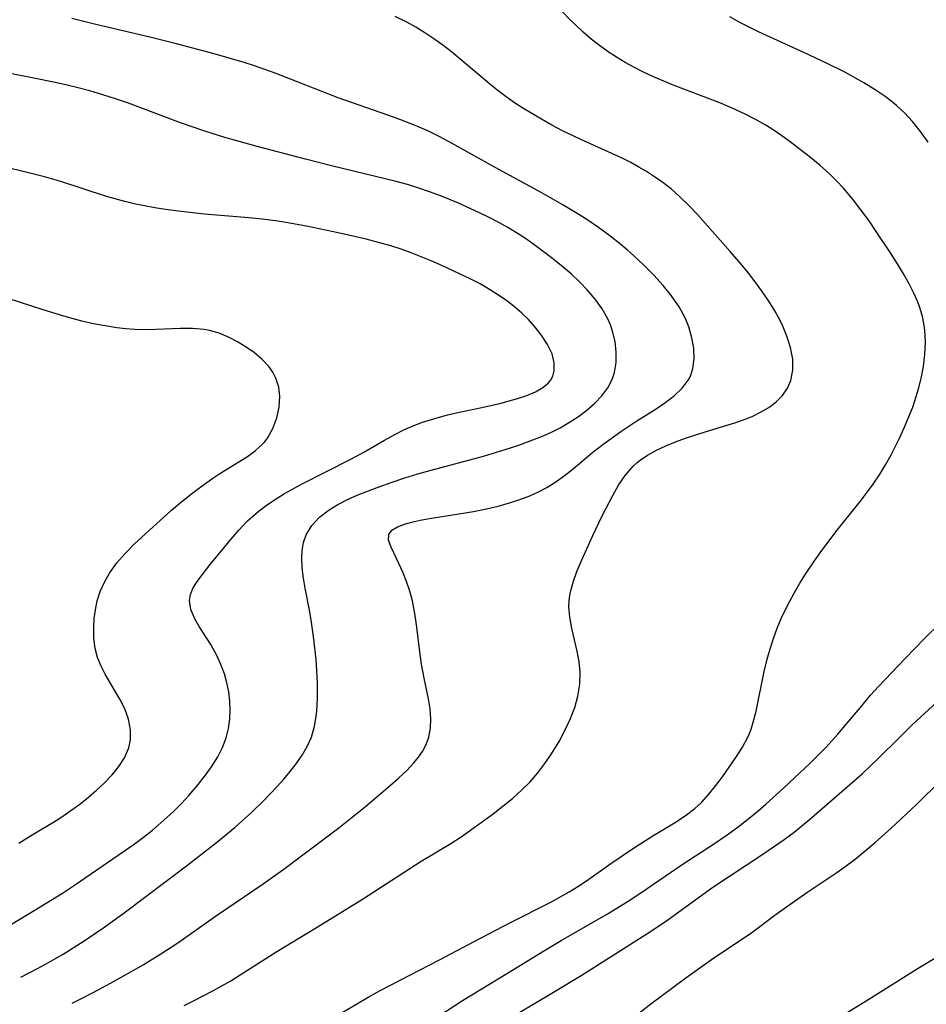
# Model space of a CAD drawing. Header units: metres. Extents: x 1073367 to 1082519, y 1569854 to 1574957.
# Tile 277 of 656: x 1076403 to 1076530, y 1572307 to 1572445. Entities that reach past the tile are written whole.
import ezdxf

# ---------------------------------------------------------------- set-up
doc = ezdxf.new("R2010")
doc.units = ezdxf.units.M
doc.layers.add('CGG_CurvaNivelLidar_v1', color=253, linetype='Continuous', lineweight=30)

msp = doc.modelspace()

# ---------------------------------------------------------------- linework, layer by layer
at = {"layer": 'CGG_CurvaNivelLidar_v1'}
for p, q in [((1076413.2439, 1572444.2085, 73), (1076409.8705, 1572445.0302, 73)), ((1076456.9263, 1572444.5226, 72.5), (1076455.2848, 1572445.3213, 72.5)), ((1076479.8513, 1572444.8799, 72), (1076478.7981, 1572446.0046, 72)), ((1076480.5894, 1572444.1417, 72), (1076479.8513, 1572444.8799, 72)), ((1076503.6918, 1572444.4981, 71.5), (1076502.2928, 1572445.2615, 71.5)), ((1076420.8387, 1572442.4415, 73), (1076413.2439, 1572444.2085, 73)), ((1076458.1897, 1572443.8342, 72.5), (1076456.9263, 1572444.5226, 72.5)), ((1076459.474, 1572443.0538, 72.5), (1076458.1897, 1572443.8342, 72.5)), ((1076481.6835, 1572443.1279, 72), (1076480.5894, 1572444.1417, 72)), ((1076506.3225, 1572443.1818, 71.5), (1076503.6918, 1572444.4981, 71.5)), ((1076424.4001, 1572441.5598, 73), (1076420.8387, 1572442.4415, 73)), ((1076460.738, 1572442.2044, 72.5), (1076459.474, 1572443.0538, 72.5)), ((1076461.9726, 1572441.3065, 72.5), (1076460.738, 1572442.2044, 72.5)), ((1076482.82, 1572442.1617, 72), (1076481.6835, 1572443.1279, 72)), ((1076483.9955, 1572441.2423, 72), (1076482.82, 1572442.1617, 72)), ((1076512.7833, 1572440.2417, 71.5), (1076506.3225, 1572443.1818, 71.5)), ((1076429.8852, 1572440.0808, 73), (1076424.4001, 1572441.5598, 73)), ((1076463.1824, 1572440.37, 72.5), (1076461.9726, 1572441.3065, 72.5)), ((1076485.2081, 1572440.3709, 72), (1076483.9955, 1572441.2423, 72)), ((1076434.0782, 1572438.8597, 73), (1076429.8852, 1572440.0808, 73)), ((1076464.3711, 1572439.4029, 72.5), (1076463.1824, 1572440.37, 72.5)), ((1076468.799, 1572435.6487, 72.5), (1076464.3711, 1572439.4029, 72.5)), ((1076486.3711, 1572439.6038, 72), (1076485.2081, 1572440.3709, 72)), ((1076487.5632, 1572438.88, 72), (1076486.3711, 1572439.6038, 72)), ((1076515.8652, 1572438.796, 71.5), (1076512.7833, 1572440.2417, 71.5)), ((1076435.5352, 1572438.3918, 73), (1076434.0782, 1572438.8597, 73)), ((1076438.4229, 1572437.3767, 73), (1076435.5352, 1572438.3918, 73)), ((1076488.7826, 1572438.1995, 72), (1076487.5632, 1572438.88, 72)), ((1076490.1652, 1572437.4965, 72), (1076488.7826, 1572438.1995, 72)), ((1076518.5039, 1572437.4619, 71.5), (1076515.8652, 1572438.796, 71.5)), ((1076405.275, 1572436.5508, 73.5), (1076400.2988, 1572437.521, 73.5)), ((1076408.4234, 1572435.8963, 73.5), (1076405.275, 1572436.5508, 73.5)), ((1076447.2833, 1572433.9299, 73), (1076438.4229, 1572437.3767, 73)), ((1076491.576, 1572436.8443, 72), (1076490.1652, 1572437.4965, 72)), ((1076494.4694, 1572435.6618, 72), (1076491.576, 1572436.8443, 72)), ((1076521.1004, 1572436.024, 71.5), (1076518.5039, 1572437.4619, 71.5)), ((1076410.6066, 1572435.3721, 73.5), (1076408.4234, 1572435.8963, 73.5)), ((1076412.4295, 1572434.8824, 73.5), (1076410.6066, 1572435.3721, 73.5)), ((1076469.7408, 1572434.8959, 72.5), (1076468.799, 1572435.6487, 72.5)), ((1076500.8499, 1572433.2247, 72), (1076494.4694, 1572435.6618, 72)), ((1076522.687, 1572435.0426, 71.5), (1076521.1004, 1572436.024, 71.5)), ((1076524.2119, 1572433.9889, 71.5), (1076522.687, 1572435.0426, 71.5)), ((1076414.2405, 1572434.3511, 73.5), (1076412.4295, 1572434.8824, 73.5)), ((1076416.0393, 1572433.7801, 73.5), (1076414.2405, 1572434.3511, 73.5)), ((1076417.8243, 1572433.1684, 73.5), (1076416.0393, 1572433.7801, 73.5)), ((1076454.2631, 1572431.489, 73), (1076447.2833, 1572433.9299, 73)), ((1076470.6777, 1572434.1867, 72.5), (1076469.7408, 1572434.8959, 72.5)), ((1076471.9242, 1572433.3094, 72.5), (1076470.6777, 1572434.1867, 72.5)), ((1076525.6566, 1572432.8447, 71.5), (1076524.2119, 1572433.9889, 71.5)), ((1076425.1686, 1572430.3884, 73.5), (1076417.8243, 1572433.1684, 73.5)), ((1076473.2011, 1572432.4742, 72.5), (1076471.9242, 1572433.3094, 72.5)), ((1076475.8234, 1572430.9022, 72.5), (1076473.2011, 1572432.4742, 72.5)), ((1076502.6181, 1572432.4737, 72), (1076500.8499, 1572433.2247, 72)), ((1076504.3566, 1572431.6639, 72), (1076502.6181, 1572432.4737, 72)), ((1076526.7987, 1572431.7918, 71.5), (1076525.6566, 1572432.8447, 71.5)), ((1076455.9656, 1572430.873, 73), (1076454.2631, 1572431.489, 73)), ((1076458.3063, 1572429.9507, 73), (1076455.9656, 1572430.873, 73)), ((1076477.3008, 1572430.0807, 72.5), (1076475.8234, 1572430.9022, 72.5)), ((1076506.0559, 1572430.7826, 72), (1076504.3566, 1572431.6639, 72)), ((1076527.9162, 1572430.5961, 71.5), (1076526.7987, 1572431.7918, 71.5)), ((1076428.5778, 1572429.223, 73.5), (1076425.1686, 1572430.3884, 73.5)), ((1076459.8512, 1572429.2642, 73), (1076458.3063, 1572429.9507, 73)), ((1076478.7997, 1572429.2959, 72.5), (1076477.3008, 1572430.0807, 72.5)), ((1076507.2155, 1572430.1161, 72), (1076506.0559, 1572430.7826, 72)), ((1076508.3507, 1572429.4092, 72), (1076507.2155, 1572430.1161, 72)), ((1076529.066, 1572429.1769, 71.5), (1076527.9162, 1572430.5961, 71.5)), ((1076431.3911, 1572428.3531, 73.5), (1076428.5778, 1572429.223, 73.5)), ((1076435.933, 1572427.0863, 73.5), (1076431.3911, 1572428.3531, 73.5)), ((1076461.3748, 1572428.5271, 73), (1076459.8512, 1572429.2642, 73)), ((1076462.8805, 1572427.7483, 73), (1076461.3748, 1572428.5271, 73)), ((1076481.2556, 1572428.1162, 72.5), (1076478.7997, 1572429.2959, 72.5)), ((1076487.1425, 1572425.4274, 72.5), (1076481.2556, 1572428.1162, 72.5)), ((1076509.5651, 1572428.5941, 72), (1076508.3507, 1572429.4092, 72)), ((1076510.7562, 1572427.7433, 72), (1076509.5651, 1572428.5941, 72)), ((1076530.1441, 1572427.6872, 71.5), (1076529.066, 1572429.1769, 71.5)), ((1076442.7138, 1572425.3052, 73.5), (1076435.933, 1572427.0863, 73.5)), ((1076469.8313, 1572423.8592, 73), (1076462.8805, 1572427.7483, 73)), ((1076513.4284, 1572425.69, 72), (1076510.7562, 1572427.7433, 72)), ((1076446.5508, 1572424.3319, 73.5), (1076442.7138, 1572425.3052, 73.5)), ((1076488.3738, 1572424.8098, 72.5), (1076487.1425, 1572425.4274, 72.5)), ((1076514.8912, 1572424.4713, 72), (1076513.4284, 1572425.69, 72)), ((1076404.3792, 1572423.2602, 74), (1076398.5423, 1572424.6722, 74)), ((1076455.4216, 1572422.1747, 73.5), (1076446.5508, 1572424.3319, 73.5)), ((1076489.5073, 1572424.1974, 72.5), (1076488.3738, 1572424.8098, 72.5)), ((1076490.5579, 1572423.5798, 72.5), (1076489.5073, 1572424.1974, 72.5)), ((1076516.3016, 1572423.1955, 72), (1076514.8912, 1572424.4713, 72)), ((1076406.0368, 1572422.8249, 74), (1076404.3792, 1572423.2602, 74)), ((1076408.3458, 1572422.1592, 74), (1076406.0368, 1572422.8249, 74)), ((1076475.7806, 1572420.6255, 73), (1076469.8313, 1572423.8592, 73)), ((1076491.5827, 1572422.9229, 72.5), (1076490.5579, 1572423.5798, 72.5)), ((1076492.8474, 1572422.0267, 72.5), (1076491.5827, 1572422.9229, 72.5)), ((1076517.296, 1572422.2126, 72), (1076516.3016, 1572423.1955, 72)), ((1076414.7754, 1572420.0576, 74), (1076408.3458, 1572422.1592, 74)), ((1076456.9989, 1572421.7385, 73.5), (1076455.4216, 1572422.1747, 73.5)), ((1076458.452, 1572421.2947, 73.5), (1076456.9989, 1572421.7385, 73.5)), ((1076460.2434, 1572420.6764, 73.5), (1076458.452, 1572421.2947, 73.5)), ((1076494.065, 1572421.0666, 72.5), (1076492.8474, 1572422.0267, 72.5)), ((1076518.2185, 1572421.2289, 72), (1076517.296, 1572422.2126, 72)), ((1076519.479, 1572419.7486, 72), (1076518.2185, 1572421.2289, 72)), ((1076417.3382, 1572419.3427, 74), (1076414.7754, 1572420.0576, 74)), ((1076462.0153, 1572419.997, 73.5), (1076460.2434, 1572420.6764, 73.5)), ((1076464.1748, 1572419.0999, 73.5), (1076462.0153, 1572419.997, 73.5)), ((1076478.737, 1572418.9376, 73), (1076475.7806, 1572420.6255, 73)), ((1076495.2329, 1572420.044, 72.5), (1076494.065, 1572421.0666, 72.5)), ((1076496.4994, 1572418.8088, 72.5), (1076495.2329, 1572420.044, 72.5)), ((1076418.6333, 1572419.0348, 74), (1076417.3382, 1572419.3427, 74)), ((1076421.5556, 1572418.4698, 74), (1076418.6333, 1572419.0348, 74)), ((1076423.0291, 1572418.2399, 74), (1076421.5556, 1572418.4698, 74)), ((1076467.1353, 1572417.7784, 73.5), (1076464.1748, 1572419.0999, 73.5)), ((1076481.0573, 1572417.5512, 73), (1076478.737, 1572418.9376, 73)), ((1076497.7201, 1572417.5167, 72.5), (1076496.4994, 1572418.8088, 72.5)), ((1076520.6748, 1572418.2086, 72), (1076519.479, 1572419.7486, 72)), ((1076425.5952, 1572417.904, 74), (1076423.0291, 1572418.2399, 74)), ((1076428.5289, 1572417.5896, 74), (1076425.5952, 1572417.904, 74)), ((1076434.7321, 1572417.0594, 74), (1076428.5289, 1572417.5896, 74)), ((1076436.6144, 1572416.8723, 74), (1076434.7321, 1572417.0594, 74)), ((1076468.5945, 1572417.0684, 73.5), (1076467.1353, 1572417.7784, 73.5)), ((1076469.8498, 1572416.4113, 73.5), (1076468.5945, 1572417.0684, 73.5)), ((1076482.1985, 1572416.8273, 73), (1076481.0573, 1572417.5512, 73)), ((1076502.3181, 1572412.3404, 72.5), (1076497.7201, 1572417.5167, 72.5)), ((1076521.8223, 1572416.6263, 72), (1076520.6748, 1572418.2086, 72)), ((1076438.4921, 1572416.6394, 74), (1076436.6144, 1572416.8723, 74)), ((1076439.926, 1572416.4233, 74), (1076438.4921, 1572416.6394, 74)), ((1076442.8394, 1572415.9028, 74), (1076439.926, 1572416.4233, 74)), ((1076447.2782, 1572414.977, 74), (1076442.8394, 1572415.9028, 74)), ((1076471.0855, 1572415.7164, 73.5), (1076469.8498, 1572416.4113, 73.5)), ((1076472.3394, 1572414.9574, 73.5), (1076471.0855, 1572415.7164, 73.5)), ((1076483.823, 1572415.7214, 73), (1076482.1985, 1572416.8273, 73)), ((1076485.4077, 1572414.5571, 73), (1076483.823, 1572415.7214, 73)), ((1076522.8364, 1572415.158, 72), (1076521.8223, 1572416.6263, 72)), ((1076451.2284, 1572414.063, 74), (1076447.2782, 1572414.977, 74)), ((1076473.5699, 1572414.1597, 73.5), (1076472.3394, 1572414.9574, 73.5)), ((1076486.952, 1572413.3403, 73), (1076485.4077, 1572414.5571, 73)), ((1076524.8303, 1572412.1331, 72), (1076522.8364, 1572415.158, 72)), ((1076452.9533, 1572413.6203, 74), (1076451.2284, 1572414.063, 74)), ((1076454.6655, 1572413.131, 74), (1076452.9533, 1572413.6203, 74)), ((1076456.114, 1572412.6648, 74), (1076454.6655, 1572413.131, 74)), ((1076474.7762, 1572413.3259, 73.5), (1076473.5699, 1572414.1597, 73.5)), ((1076477.0092, 1572411.6517, 73.5), (1076474.7762, 1572413.3259, 73.5)), ((1076487.9311, 1572412.5223, 73), (1076486.952, 1572413.3403, 73)), ((1076457.5488, 1572412.1547, 74), (1076456.114, 1572412.6648, 74)), ((1076460.3437, 1572411.0375, 74), (1076457.5488, 1572412.1547, 74)), ((1076478.8347, 1572410.1782, 73.5), (1076477.0092, 1572411.6517, 73.5)), ((1076488.7593, 1572411.7973, 73), (1076487.9311, 1572412.5223, 73)), ((1076490.223, 1572410.4377, 73), (1076488.7593, 1572411.7973, 73)), ((1076503.5856, 1572410.889, 72.5), (1076502.3181, 1572412.3404, 72.5)), ((1076525.8074, 1572410.5864, 72), (1076524.8303, 1572412.1331, 72)), ((1076461.9561, 1572410.332, 74), (1076460.3437, 1572411.0375, 74)), ((1076465.8113, 1572408.5055, 74), (1076461.9561, 1572410.332, 74)), ((1076480.0402, 1572409.1305, 73.5), (1076478.8347, 1572410.1782, 73.5)), ((1076491.6202, 1572409.0301, 73), (1076490.223, 1572410.4377, 73)), ((1076504.8179, 1572409.4136, 72.5), (1076503.5856, 1572410.889, 72.5)), ((1076526.6464, 1572409.204, 72), (1076525.8074, 1572410.5864, 72)), ((1076481.1942, 1572408.0472, 73.5), (1076480.0402, 1572409.1305, 73.5)), ((1076492.9323, 1572407.5734, 73), (1076491.6202, 1572409.0301, 73)), ((1076505.849, 1572408.09, 72.5), (1076504.8179, 1572409.4136, 72.5)), ((1076527.4363, 1572407.8118, 72), (1076526.6464, 1572409.204, 72)), ((1076467.2027, 1572407.7876, 74), (1076465.8113, 1572408.5055, 74)), ((1076468.554, 1572407.0196, 74), (1076467.2027, 1572407.7876, 74)), ((1076482.2809, 1572406.9228, 73.5), (1076481.1942, 1572408.0472, 73.5)), ((1076494.105, 1572406.1004, 73), (1076492.9323, 1572407.5734, 73)), ((1076506.8284, 1572406.7408, 72.5), (1076505.849, 1572408.09, 72.5)), ((1076528.1521, 1572406.4015, 72), (1076527.4363, 1572407.8118, 72)), ((1076469.7885, 1572406.2277, 74), (1076468.554, 1572407.0196, 74)), ((1076470.9747, 1572405.3861, 74), (1076469.7885, 1572406.2277, 74)), ((1076483.3775, 1572405.6301, 73.5), (1076482.2809, 1572406.9228, 73.5)), ((1076495.1415, 1572404.5771, 73), (1076494.105, 1572406.1004, 73)), ((1076507.7504, 1572405.3714, 72.5), (1076506.8284, 1572406.7408, 72.5)), ((1076528.5742, 1572405.4461, 72), (1076528.1521, 1572406.4015, 72)), ((1076405.8807, 1572404.1296, 74.5), (1076400.9651, 1572405.7264, 74.5)), ((1076472.046, 1572404.5598, 74), (1076470.9747, 1572405.3861, 74)), ((1076484.3433, 1572404.279, 73.5), (1076483.3775, 1572405.6301, 73.5)), ((1076496.0002, 1572403.0019, 73), (1076495.1415, 1572404.5771, 73)), ((1076508.6041, 1572403.9861, 72.5), (1076507.7504, 1572405.3714, 72.5)), ((1076528.9412, 1572404.4769, 72), (1076528.5742, 1572405.4461, 72)), ((1076408.743, 1572403.2401, 74.5), (1076405.8807, 1572404.1296, 74.5)), ((1076411.3044, 1572402.5598, 74.5), (1076408.743, 1572403.2401, 74.5)), ((1076473.062, 1572403.6983, 74), (1076472.046, 1572404.5598, 74)), ((1076474.0056, 1572402.7957, 74), (1076473.062, 1572403.6983, 74)), ((1076485.1439, 1572402.8665, 73.5), (1076484.3433, 1572404.279, 73.5)), ((1076509.1121, 1572403.0795, 72.5), (1076508.6041, 1572403.9861, 72.5)), ((1076529.3213, 1572403.1906, 72), (1076528.9412, 1572404.4769, 72)), ((1076529.5195, 1572402.2369, 72), (1076529.3213, 1572403.1906, 72)), ((1076412.9299, 1572402.1964, 74.5), (1076411.3044, 1572402.5598, 74.5)), ((1076414.5605, 1572401.8858, 74.5), (1076412.9299, 1572402.1964, 74.5)), ((1076416.1933, 1572401.6334, 74.5), (1076414.5605, 1572401.8858, 74.5)), ((1076474.9604, 1572401.7309, 74), (1076474.0056, 1572402.7957, 74)), ((1076485.5149, 1572402.0223, 73.5), (1076485.1439, 1572402.8665, 73.5)), ((1076485.8169, 1572401.1609, 73.5), (1076485.5149, 1572402.0223, 73.5)), ((1076496.5179, 1572401.7372, 73), (1076496.0002, 1572403.0019, 73)), ((1076509.6132, 1572402.0792, 72.5), (1076509.1121, 1572403.0795, 72.5)), ((1076510.2995, 1572400.4585, 72.5), (1076509.6132, 1572402.0792, 72.5)), ((1076529.6517, 1572401.2716, 72), (1076529.5195, 1572402.2369, 72)), ((1076417.4705, 1572401.4826, 74.5), (1076416.1933, 1572401.6334, 74.5)), ((1076418.7461, 1572401.3825, 74.5), (1076417.4705, 1572401.4826, 74.5)), ((1076420.223, 1572401.3388, 74.5), (1076418.7461, 1572401.3825, 74.5)), ((1076421.6902, 1572401.3616, 74.5), (1076420.223, 1572401.3388, 74.5)), ((1076425.1487, 1572401.5342, 74.5), (1076421.6902, 1572401.3616, 74.5)), ((1076426.8326, 1572401.5449, 74.5), (1076425.1487, 1572401.5342, 74.5)), ((1076428.4754, 1572401.3982, 74.5), (1076426.8326, 1572401.5449, 74.5)), ((1076429.2335, 1572401.2503, 74.5), (1076428.4754, 1572401.3982, 74.5)), ((1076430.5897, 1572400.8491, 74.5), (1076429.2335, 1572401.2503, 74.5)), ((1076431.9021, 1572400.3094, 74.5), (1076430.5897, 1572400.8491, 74.5)), ((1076475.8056, 1572400.6346, 74), (1076474.9604, 1572401.7309, 74)), ((1076476.6777, 1572399.2916, 74), (1076475.8056, 1572400.6346, 74)), ((1076486.1701, 1572399.6949, 73.5), (1076485.8169, 1572401.1609, 73.5)), ((1076496.9564, 1572400.235, 73), (1076496.5179, 1572401.7372, 73)), ((1076510.8138, 1572398.8377, 72.5), (1076510.2995, 1572400.4585, 72.5)), ((1076529.7358, 1572399.5892, 72), (1076529.6517, 1572401.2716, 72)), ((1076433.1664, 1572399.66, 74.5), (1076431.9021, 1572400.3094, 74.5)), ((1076434.3741, 1572398.9238, 74.5), (1076433.1664, 1572399.66, 74.5)), ((1076477.3168, 1572397.9521, 74), (1076476.6777, 1572399.2916, 74)), ((1076486.3371, 1572398.2227, 73.5), (1076486.1701, 1572399.6949, 73.5)), ((1076497.2117, 1572398.7408, 73), (1076496.9564, 1572400.235, 73)), ((1076529.6659, 1572397.892, 72), (1076529.7358, 1572399.5892, 72)), ((1076435.5465, 1572398.0883, 74.5), (1076434.3741, 1572398.9238, 74.5)), ((1076436.6131, 1572397.1761, 74.5), (1076435.5465, 1572398.0883, 74.5)), ((1076477.6301, 1572396.7276, 74), (1076477.3168, 1572397.9521, 74)), ((1076486.3136, 1572396.7714, 73.5), (1076486.3371, 1572398.2227, 73.5)), ((1076497.2684, 1572397.2848, 73), (1076497.2117, 1572398.7408, 73)), ((1076511.1083, 1572397.2343, 72.5), (1076510.8138, 1572398.8377, 72.5)), ((1076529.4669, 1572396.1901, 72), (1076529.6659, 1572397.892, 72)), ((1076437.5348, 1572396.1793, 74.5), (1076436.6131, 1572397.1761, 74.5)), ((1076477.6286, 1572395.5638, 74), (1076477.6301, 1572396.7276, 74)), ((1076486.0812, 1572395.3696, 73.5), (1076486.3136, 1572396.7714, 73.5)), ((1076497.0951, 1572395.9, 73), (1076497.2684, 1572397.2848, 73)), ((1076511.128, 1572395.6916, 72.5), (1076511.1083, 1572397.2343, 72.5)), ((1076438.0909, 1572395.3926, 74.5), (1076437.5348, 1572396.1793, 74.5)), ((1076438.5335, 1572394.5623, 74.5), (1076438.0909, 1572395.3926, 74.5)), ((1076477.4152, 1572394.8211, 74), (1076477.6286, 1572395.5638, 74)), ((1076485.7554, 1572394.383, 73.5), (1076486.0812, 1572395.3696, 73.5)), ((1076496.5537, 1572394.4554, 73), (1076496.8041, 1572394.9745, 73)), ((1076496.8041, 1572394.9745, 73), (1076497.0951, 1572395.9, 73)), ((1076510.8416, 1572394.2271, 72.5), (1076511.128, 1572395.6916, 72.5)), ((1076529.1535, 1572394.4931, 72), (1076529.4669, 1572396.1901, 72)), ((1076438.9467, 1572393.2975, 74.5), (1076438.5335, 1572394.5623, 74.5)), ((1076476.0198, 1572393.2375, 74), (1076476.7667, 1572393.8654, 74)), ((1076476.7667, 1572393.8654, 74), (1076477.0855, 1572394.247, 74)), ((1076477.0855, 1572394.247, 74), (1076477.4152, 1572394.8211, 74)), ((1076485.1245, 1572393.1951, 73.5), (1076485.7554, 1572394.383, 73.5)), ((1076495.5872, 1572393.1432, 73), (1076496.4359, 1572394.2528, 73)), ((1076496.4359, 1572394.2528, 73), (1076496.5537, 1572394.4554, 73)), ((1076510.3637, 1572393.1315, 72.5), (1076510.8416, 1572394.2271, 72.5)), ((1076528.7895, 1572393.0339, 72), (1076529.1535, 1572394.4931, 72)), ((1076439.077, 1572392.0142, 74.5), (1076438.9467, 1572393.2975, 74.5)), ((1076472.4752, 1572391.6898, 74), (1076473.7899, 1572392.133, 74)), ((1076473.7899, 1572392.133, 74), (1076474.9848, 1572392.641, 74)), ((1076474.9848, 1572392.641, 74), (1076476.0198, 1572393.2375, 74)), ((1076484.2926, 1572392.087, 73.5), (1076485.1245, 1572393.1951, 73.5)), ((1076493.2764, 1572391.1751, 73), (1076494.5131, 1572392.1266, 73)), ((1076494.5131, 1572392.1266, 73), (1076495.5872, 1572393.1432, 73)), ((1076508.8507, 1572391.285, 72.5), (1076509.6784, 1572392.1332, 72.5)), ((1076509.6784, 1572392.1332, 72.5), (1076510.3637, 1572393.1315, 72.5)), ((1076528.4635, 1572391.9628, 72), (1076528.7895, 1572393.0339, 72)), ((1076438.9807, 1572390.4942, 74.5), (1076439.077, 1572392.0142, 74.5)), ((1076467.209, 1572390.3818, 74), (1076469.9843, 1572391.0121, 74)), ((1076469.9843, 1572391.0121, 74), (1076472.4752, 1572391.6898, 74)), ((1076482.1937, 1572390.07, 73.5), (1076483.3041, 1572391.0477, 73.5)), ((1076483.3041, 1572391.0477, 73.5), (1076484.2926, 1572392.087, 73.5)), ((1076491.927, 1572390.2648, 73), (1076493.2764, 1572391.1751, 73)), ((1076507.8811, 1572390.5328, 72.5), (1076508.8507, 1572391.285, 72.5)), ((1076527.9524, 1572390.4868, 72), (1076528.4635, 1572391.9628, 72)), ((1076438.6611, 1572388.9684, 74.5), (1076438.9807, 1572390.4942, 74.5)), ((1076460.8596, 1572388.9113, 74), (1076462.6196, 1572389.3811, 74)), ((1076462.6196, 1572389.3811, 74), (1076464.0706, 1572389.7162, 74)), ((1076464.0706, 1572389.7162, 74), (1076467.209, 1572390.3818, 74)), ((1076481.0257, 1572389.1794, 73.5), (1076482.1937, 1572390.07, 73.5)), ((1076489.1964, 1572388.553, 73), (1076491.927, 1572390.2648, 73)), ((1076505.4079, 1572389.1872, 72.5), (1076506.697, 1572389.8146, 72.5)), ((1076506.697, 1572389.8146, 72.5), (1076507.8811, 1572390.5328, 72.5)), ((1076527.3862, 1572389.0205, 72), (1076527.9524, 1572390.4868, 72)), ((1076438.1228, 1572387.4918, 74.5), (1076438.6611, 1572388.9684, 74.5)), ((1076457.8138, 1572387.8472, 74), (1076459.1313, 1572388.3544, 74)), ((1076459.1313, 1572388.3544, 74), (1076460.8596, 1572388.9113, 74)), ((1076478.4651, 1572387.5927, 73.5), (1076479.7804, 1572388.3502, 73.5)), ((1076479.7804, 1572388.3502, 73.5), (1076481.0257, 1572389.1794, 73.5)), ((1076486.9496, 1572387.064, 73), (1076489.1964, 1572388.553, 73)), ((1076498.8033, 1572387.0004, 72.5), (1076503.1294, 1572388.3247, 72.5)), ((1076503.1294, 1572388.3247, 72.5), (1076504.0392, 1572388.6396, 72.5)), ((1076504.0392, 1572388.6396, 72.5), (1076505.4079, 1572389.1872, 72.5)), ((1076526.7738, 1572387.5653, 72), (1076527.3862, 1572389.0205, 72)), ((1076437.3496, 1572386.1222, 74.5), (1076438.1228, 1572387.4918, 74.5)), ((1076453.7938, 1572385.8481, 74), (1076455.2638, 1572386.6555, 74)), ((1076455.2638, 1572386.6555, 74), (1076456.5244, 1572387.2792, 74)), ((1076456.5244, 1572387.2792, 74), (1076457.8138, 1572387.8472, 74)), ((1076475.9516, 1572386.4183, 73.5), (1076477.2289, 1572386.98, 73.5)), ((1076477.2289, 1572386.98, 73.5), (1076478.4651, 1572387.5927, 73.5)), ((1076484.4315, 1572385.2308, 73), (1076486.9496, 1572387.064, 73)), ((1076496.0752, 1572386.1157, 72.5), (1076498.8033, 1572387.0004, 72.5)), ((1076526.1206, 1572386.1237, 72), (1076526.7738, 1572387.5653, 72)), ((1076435.6926, 1572384.3787, 74.5), (1076436.7031, 1572385.3138, 74.5)), ((1076436.7031, 1572385.3138, 74.5), (1076436.9313, 1572385.5744, 74.5)), ((1076436.9313, 1572385.5744, 74.5), (1076437.3496, 1572386.1222, 74.5)), ((1076450.8858, 1572384.163, 74), (1076453.7938, 1572385.8481, 74)), ((1076472.4953, 1572385.1088, 73.5), (1076474.2418, 1572385.7395, 73.5)), ((1076474.2418, 1572385.7395, 73.5), (1076475.9516, 1572386.4183, 73.5)), ((1076483.0527, 1572384.1495, 73), (1076484.4315, 1572385.2308, 73)), ((1076493.2887, 1572385.0603, 72.5), (1076494.6628, 1572385.6093, 72.5)), ((1076494.6628, 1572385.6093, 72.5), (1076496.0752, 1572386.1157, 72.5)), ((1076524.9451, 1572383.7765, 72), (1076526.1206, 1572386.1237, 72)), ((1076434.5367, 1572383.5434, 74.5), (1076435.6926, 1572384.3787, 74.5)), ((1076449.0612, 1572383.1705, 74), (1076450.8858, 1572384.163, 74)), ((1076467.6917, 1572383.6052, 73.5), (1076470.7222, 1572384.5186, 73.5)), ((1076470.7222, 1572384.5186, 73.5), (1076472.4953, 1572385.1088, 73.5)), ((1076480.2633, 1572381.8246, 73), (1076483.0527, 1572384.1495, 73)), ((1076490.7246, 1572383.7551, 72.5), (1076491.9695, 1572384.4497, 72.5)), ((1076491.9695, 1572384.4497, 72.5), (1076493.2887, 1572385.0603, 72.5)), ((1076430.664, 1572381.1732, 74.5), (1076434.5367, 1572383.5434, 74.5)), ((1076442.1185, 1572379.6717, 74), (1076449.0612, 1572383.1705, 74)), ((1076460.323, 1572381.6196, 73.5), (1076467.6917, 1572383.6052, 73.5)), ((1076488.7174, 1572382.1899, 72.5), (1076489.2631, 1572382.6923, 72.5)), ((1076489.2631, 1572382.6923, 72.5), (1076489.7102, 1572383.0556, 72.5)), ((1076489.7102, 1572383.0556, 72.5), (1076490.7246, 1572383.7551, 72.5)), ((1076524.1484, 1572382.3697, 72), (1076524.9451, 1572383.7765, 72)), ((1076429.6844, 1572380.5177, 74.5), (1076430.664, 1572381.1732, 74.5)), ((1076456.6562, 1572380.555, 73.5), (1076458.4742, 1572381.1051, 73.5)), ((1076458.4742, 1572381.1051, 73.5), (1076460.323, 1572381.6196, 73.5)), ((1076479.0173, 1572380.8275, 73), (1076480.2633, 1572381.8246, 73)), ((1076487.5748, 1572380.873, 72.5), (1076488.7174, 1572382.1899, 72.5)), ((1076523.2954, 1572380.9946, 72), (1076524.1484, 1572382.3697, 72)), ((1076427.4747, 1572378.9276, 74.5), (1076429.6844, 1572380.5177, 74.5)), ((1076452.7595, 1572379.2195, 73.5), (1076454.8635, 1572379.9662, 73.5)), ((1076454.8635, 1572379.9662, 73.5), (1076456.6562, 1572380.555, 73.5)), ((1076476.5938, 1572379.2166, 73), (1076477.7206, 1572379.9036, 73)), ((1076477.7206, 1572379.9036, 73), (1076479.0173, 1572380.8275, 73)), ((1076486.662, 1572379.525, 72.5), (1076487.5748, 1572380.873, 72.5)), ((1076522.3886, 1572379.6531, 72), (1076523.2954, 1572380.9946, 72)), ((1076426.2487, 1572377.9915, 74.5), (1076427.4747, 1572378.9276, 74.5)), ((1076438.5866, 1572377.6245, 74), (1076439.7384, 1572378.3358, 74)), ((1076439.7384, 1572378.3358, 74), (1076442.1185, 1572379.6717, 74)), ((1076449.9397, 1572378.1203, 73.5), (1076452.7595, 1572379.2195, 73.5)), ((1076474.2075, 1572378.0535, 73), (1076475.4208, 1572378.6008, 73)), ((1076475.4208, 1572378.6008, 73), (1076476.5938, 1572379.2166, 73)), ((1076485.8372, 1572378.0878, 72.5), (1076486.662, 1572379.525, 72.5)), ((1076520.5553, 1572377.2163, 72), (1076521.4888, 1572378.4229, 72)), ((1076521.4888, 1572378.4229, 72), (1076522.3886, 1572379.6531, 72)), ((1076423.899, 1572376.0225, 74.5), (1076425.0456, 1572377.0165, 74.5)), ((1076425.0456, 1572377.0165, 74.5), (1076426.2487, 1572377.9915, 74.5)), ((1076437.2406, 1572376.7176, 74), (1076438.5866, 1572377.6245, 74)), ((1076447.2594, 1572376.8272, 73.5), (1076448.5974, 1572377.5185, 73.5)), ((1076448.5974, 1572377.5185, 73.5), (1076449.9397, 1572378.1203, 73.5)), ((1076469.7322, 1572376.5876, 73), (1076471.3173, 1572377.0331, 73)), ((1076471.3173, 1572377.0331, 73), (1076472.7795, 1572377.5084, 73)), ((1076472.7795, 1572377.5084, 73), (1076474.2075, 1572378.0535, 73)), ((1076484.3261, 1572375.1348, 72.5), (1076485.8372, 1572378.0878, 72.5)), ((1076517.3384, 1572373.2243, 72), (1076520.5553, 1572377.2163, 72)), ((1076419.711, 1572372.2428, 74.5), (1076423.899, 1572376.0225, 74.5)), ((1076434.5732, 1572374.5047, 74), (1076435.9618, 1572375.7438, 74)), ((1076435.9618, 1572375.7438, 74), (1076437.2406, 1572376.7176, 74)), ((1076444.6764, 1572375.0317, 73.5), (1076446.0173, 1572376.0653, 73.5)), ((1076446.0173, 1572376.0653, 73.5), (1076447.2594, 1572376.8272, 73.5)), ((1076460.1081, 1572374.8592, 73), (1076466.2881, 1572375.8338, 73)), ((1076466.2881, 1572375.8338, 73), (1076468.1294, 1572376.2019, 73)), ((1076468.1294, 1572376.2019, 73), (1076469.7322, 1572376.5876, 73)), ((1076433.2958, 1572373.1779, 74), (1076434.5732, 1572374.5047, 74)), ((1076443.5699, 1572373.8674, 73.5), (1076444.6764, 1572375.0317, 73.5)), ((1076456.7152, 1572374.0807, 73), (1076457.9956, 1572374.4285, 73)), ((1076457.9956, 1572374.4285, 73), (1076458.8018, 1572374.6098, 73)), ((1076458.8018, 1572374.6098, 73), (1076460.1081, 1572374.8592, 73)), ((1076483.0467, 1572372.4587, 72.5), (1076484.3261, 1572375.1348, 72.5)), ((1076432.194, 1572371.8892, 74), (1076433.2958, 1572373.1779, 74)), ((1076442.7711, 1572372.5528, 73.5), (1076443.5699, 1572373.8674, 73.5)), ((1076454.3808, 1572372.6034, 73), (1076454.8304, 1572373.1947, 73)), ((1076454.8304, 1572373.1947, 73), (1076455.6373, 1572373.6773, 73)), ((1076455.6373, 1572373.6773, 73), (1076456.7152, 1572374.0807, 73)), ((1076515.1978, 1572370.3658, 72), (1076517.3384, 1572373.2243, 72)), ((1076418.6265, 1572371.2317, 74.5), (1076419.711, 1572372.2428, 74.5)), ((1076429.3086, 1572368.3726, 74), (1076432.194, 1572371.8892, 74)), ((1076442.2386, 1572370.3318, 73.5), (1076442.4207, 1572371.4815, 73.5)), ((1076442.4207, 1572371.4815, 73.5), (1076442.7711, 1572372.5528, 73.5)), ((1076454.3674, 1572371.7915, 73), (1076454.3808, 1572372.6034, 73)), ((1076454.7261, 1572370.8092, 73), (1076454.3674, 1572371.7915, 73)), ((1076481.36, 1572368.7186, 72.5), (1076483.0467, 1572372.4587, 72.5)), ((1076417.3573, 1572369.9474, 74.5), (1076418.6265, 1572371.2317, 74.5)), ((1076442.186, 1572369.1824, 73.5), (1076442.2386, 1572370.3318, 73.5)), ((1076455.8187, 1572368.5364, 73), (1076454.7261, 1572370.8092, 73)), ((1076514.1716, 1572368.9055, 72), (1076515.1978, 1572370.3658, 72)), ((1076416.1925, 1572368.6051, 74.5), (1076417.3573, 1572369.9474, 74.5)), ((1076442.2324, 1572367.9914, 73.5), (1076442.186, 1572369.1824, 73.5)), ((1076480.8023, 1572367.3829, 72.5), (1076481.36, 1572368.7186, 72.5)), ((1076512.9226, 1572367.0396, 72), (1076514.1716, 1572368.9055, 72)), ((1076415.1726, 1572367.1891, 74.5), (1076416.1925, 1572368.6051, 74.5)), ((1076427.8884, 1572366.5838, 74), (1076429.3086, 1572368.3726, 74)), ((1076442.367, 1572366.7714, 73.5), (1076442.2324, 1572367.9914, 73.5)), ((1076456.3557, 1572367.3133, 73), (1076455.8187, 1572368.5364, 73)), ((1076456.8722, 1572366.0032, 73), (1076456.3557, 1572367.3133, 73)), ((1076480.3174, 1572366.0572, 72.5), (1076480.8023, 1572367.3829, 72.5)), ((1076413.8802, 1572364.6168, 74.5), (1076414.4573, 1572365.9289, 74.5)), ((1076414.4573, 1572365.9289, 74.5), (1076415.1726, 1572367.1891, 74.5)), ((1076426.8826, 1572365.0245, 74), (1076427.3815, 1572365.8671, 74)), ((1076427.3815, 1572365.8671, 74), (1076427.8884, 1572366.5838, 74)), ((1076442.6661, 1572365.0745, 73.5), (1076442.367, 1572366.7714, 73.5)), ((1076457.3403, 1572364.6232, 73), (1076456.8722, 1572366.0032, 73)), ((1076479.9408, 1572364.737, 72.5), (1076480.3174, 1572366.0572, 72.5)), ((1076512.1189, 1572365.7686, 72), (1076512.9226, 1572367.0396, 72)), ((1076413.4477, 1572363.2652, 74.5), (1076413.8802, 1572364.6168, 74.5)), ((1076426.5368, 1572364.1849, 74), (1076426.8826, 1572365.0245, 74)), ((1076443.2791, 1572361.9794, 73.5), (1076442.6661, 1572365.0745, 73.5)), ((1076457.7002, 1572363.3051, 73), (1076457.3403, 1572364.6232, 73)), ((1076479.8017, 1572364.0513, 72.5), (1076479.9408, 1572364.737, 72.5)), ((1076510.6331, 1572363.1667, 72), (1076511.3523, 1572364.4791, 72)), ((1076511.3523, 1572364.4791, 72), (1076512.1189, 1572365.7686, 72)), ((1076413.189, 1572362.0383, 74.5), (1076413.4477, 1572363.2652, 74.5)), ((1076426.3903, 1572363.3375, 74), (1076426.5368, 1572364.1849, 74)), ((1076426.5832, 1572362.0794, 74), (1076426.3903, 1572363.3375, 74)), ((1076458.0978, 1572361.2361, 73), (1076457.7002, 1572363.3051, 73)), ((1076479.6777, 1572362.4775, 72.5), (1076479.7093, 1572363.3291, 72.5)), ((1076479.7093, 1572363.3291, 72.5), (1076479.8017, 1572364.0513, 72.5)), ((1076510.1225, 1572362.1474, 72), (1076510.6331, 1572363.1667, 72)), ((1076413.0331, 1572360.8009, 74.5), (1076413.189, 1572362.0383, 74.5)), ((1076427.1449, 1572360.7785, 74), (1076426.5832, 1572362.0794, 74)), ((1076443.514, 1572360.599, 73.5), (1076443.2791, 1572361.9794, 73.5)), ((1076479.7908, 1572361.0171, 72.5), (1076479.6777, 1572362.4775, 72.5)), ((1076509.5062, 1572360.7972, 72), (1076510.1225, 1572362.1474, 72)), ((1076412.9616, 1572359.5648, 74.5), (1076413.0331, 1572360.8009, 74.5)), ((1076427.7772, 1572359.6865, 74), (1076427.1449, 1572360.7785, 74)), ((1076443.8847, 1572357.9288, 73.5), (1076443.514, 1572360.599, 73.5)), ((1076458.3262, 1572359.5979, 73), (1076458.0978, 1572361.2361, 73)), ((1076480.0749, 1572359.4208, 72.5), (1076479.7908, 1572361.0171, 72.5)), ((1076508.9409, 1572359.4268, 72), (1076509.5062, 1572360.7972, 72)), ((1076412.9823, 1572358.0591, 74.5), (1076412.9616, 1572359.5648, 74.5)), ((1076429.3906, 1572357.134, 74), (1076427.7772, 1572359.6865, 74)), ((1076458.7476, 1572356.1094, 73), (1076458.3262, 1572359.5979, 73)), ((1076480.8266, 1572356.2021, 72.5), (1076480.0749, 1572359.4208, 72.5)), ((1076508.4069, 1572357.9917, 72), (1076508.9409, 1572359.4268, 72)), ((1076529.6269, 1572358.0051, 71.5), (1076531.8042, 1572360.1709, 71.5)), ((1076413.1695, 1572356.5828, 74.5), (1076412.9823, 1572358.0591, 74.5)), ((1076444.1863, 1572355.0164, 73.5), (1076443.8847, 1572357.9288, 73.5)), ((1076507.9265, 1572356.5418, 72), (1076508.4069, 1572357.9917, 72)), ((1076526.891, 1572355.1815, 71.5), (1076529.6269, 1572358.0051, 71.5)), ((1076413.5075, 1572355.3324, 74.5), (1076413.1695, 1572356.5828, 74.5)), ((1076430.239, 1572355.6321, 74), (1076429.3906, 1572357.134, 74)), ((1076481.1158, 1572354.73, 72.5), (1076480.8266, 1572356.2021, 72.5)), ((1076507.5047, 1572355.0788, 72), (1076507.9265, 1572356.5418, 72)), ((1076413.9938, 1572354.1197, 74.5), (1076413.5075, 1572355.3324, 74.5)), ((1076430.8314, 1572354.3679, 74), (1076430.239, 1572355.6321, 74)), ((1076444.2952, 1572353.5604, 73.5), (1076444.1863, 1572355.0164, 73.5)), ((1076458.9948, 1572354.3737, 73), (1076458.7476, 1572356.1094, 73)), ((1076507.0899, 1572353.3548, 72), (1076507.5047, 1572355.0788, 72)), ((1076523.1573, 1572351.2416, 71.5), (1076526.891, 1572355.1815, 71.5)), ((1076414.5657, 1572353.007, 74.5), (1076413.9938, 1572354.1197, 74.5)), ((1076431.3207, 1572353.0517, 74), (1076430.8314, 1572354.3679, 74)), ((1076444.3833, 1572351.6576, 73.5), (1076444.2952, 1572353.5604, 73.5)), ((1076459.3522, 1572352.4382, 73), (1076458.9948, 1572354.3737, 73)), ((1076481.2764, 1572353.2489, 72.5), (1076481.1158, 1572354.73, 72.5)), ((1076416.6332, 1572349.4938, 74.5), (1076414.5657, 1572353.007, 74.5)), ((1076431.6674, 1572351.7885, 74), (1076431.3207, 1572353.0517, 74)), ((1076459.9543, 1572349.5353, 73), (1076459.3522, 1572352.4382, 73)), ((1076481.2297, 1572351.5661, 72.5), (1076481.2764, 1572353.2489, 72.5)), ((1076505.9745, 1572347.7942, 72), (1076507.0899, 1572353.3548, 72)), ((1076431.9122, 1572350.499, 74), (1076431.6674, 1572351.7885, 74)), ((1076444.3935, 1572349.7776, 73.5), (1076444.3833, 1572351.6576, 73.5)), ((1076480.9522, 1572349.8819, 72.5), (1076481.2297, 1572351.5661, 72.5)), ((1076522.0497, 1572350.0246, 71.5), (1076523.1573, 1572351.2416, 71.5)), ((1076527.8696, 1572345.8707, 71), (1076533.4678, 1572351.0227, 71)), ((1076417.3085, 1572348.1316, 74.5), (1076416.6332, 1572349.4938, 74.5)), ((1076432.059, 1572349.1948, 74), (1076431.9122, 1572350.499, 74)), ((1076444.3456, 1572348.5492, 73.5), (1076444.3935, 1572349.7776, 73.5)), ((1076460.1856, 1572348.1235, 73), (1076459.9543, 1572349.5353, 73)), ((1076480.5087, 1572348.3242, 72.5), (1076480.9522, 1572349.8819, 72.5)), ((1076520.7972, 1572348.5627, 71.5), (1076522.0497, 1572350.0246, 71.5)), ((1076417.8521, 1572346.6502, 74.5), (1076417.3085, 1572348.1316, 74.5)), ((1076432.0549, 1572346.6649, 74), (1076432.1067, 1572348.0004, 74)), ((1076432.1067, 1572348.0004, 74), (1076432.059, 1572349.1948, 74)), ((1076444.24, 1572347.3413, 73.5), (1076444.3456, 1572348.5492, 73.5)), ((1076460.3063, 1572346.742, 73), (1076460.1856, 1572348.1235, 73)), ((1076479.9211, 1572346.7828, 72.5), (1076480.5087, 1572348.3242, 72.5)), ((1076517.4648, 1572344.5617, 71.5), (1076520.7972, 1572348.5627, 71.5)), ((1076418.1484, 1572345.1623, 74.5), (1076417.8521, 1572346.6502, 74.5)), ((1076431.881, 1572345.3473, 74), (1076432.0549, 1572346.6649, 74)), ((1076443.9711, 1572345.7136, 73.5), (1076444.24, 1572347.3413, 73.5)), ((1076460.2684, 1572345.4254, 73), (1076460.3063, 1572346.742, 73)), ((1076479.2191, 1572345.2601, 72.5), (1076479.9211, 1572346.7828, 72.5)), ((1076505.5155, 1572346.0584, 72), (1076505.9745, 1572347.7942, 72)), ((1076418.1421, 1572343.807, 74.5), (1076418.1484, 1572345.1623, 74.5)), ((1076431.5688, 1572344.06, 74), (1076431.881, 1572345.3473, 74)), ((1076443.5215, 1572344.1527, 73.5), (1076443.9711, 1572345.7136, 73.5)), ((1076460.0364, 1572344.1588, 73), (1076460.2684, 1572345.4254, 73)), ((1076478.3061, 1572343.5529, 72.5), (1076479.2191, 1572345.2601, 72.5)), ((1076504.8505, 1572344.2588, 72), (1076505.2096, 1572345.1437, 72)), ((1076505.2096, 1572345.1437, 72), (1076505.5155, 1572346.0584, 72)), ((1076526.1778, 1572344.215, 71), (1076527.8696, 1572345.8707, 71)), ((1076417.8926, 1572342.6667, 74.5), (1076418.1421, 1572343.807, 74.5)), ((1076431.0511, 1572342.6899, 74), (1076431.5688, 1572344.06, 74)), ((1076442.9495, 1572342.8473, 73.5), (1076443.5215, 1572344.1527, 73.5)), ((1076459.66, 1572343.1262, 73), (1076460.0364, 1572344.1588, 73)), ((1076504.0543, 1572342.7423, 72), (1076504.8505, 1572344.2588, 72)), ((1076515.8231, 1572342.7563, 71.5), (1076517.4648, 1572344.5617, 71.5)), ((1076523.1243, 1572341.1355, 71), (1076526.1778, 1572344.215, 71)), ((1076417.2895, 1572341.2577, 74.5), (1076417.8926, 1572342.6667, 74.5)), ((1076430.378, 1572341.3656, 74), (1076431.0511, 1572342.6899, 74)), ((1076442.2348, 1572341.5975, 73.5), (1076442.9495, 1572342.8473, 73.5)), ((1076459.1342, 1572342.1426, 73), (1076459.66, 1572343.1262, 73)), ((1076477.2501, 1572341.8232, 72.5), (1076478.3061, 1572343.5529, 72.5)), ((1076503.1226, 1572341.2926, 72), (1076504.0543, 1572342.7423, 72)), ((1076513.6221, 1572340.5544, 71.5), (1076515.8231, 1572342.7563, 71.5)), ((1076416.5029, 1572340.0262, 74.5), (1076417.2895, 1572341.2577, 74.5)), ((1076429.5027, 1572339.9645, 74), (1076430.378, 1572341.3656, 74)), ((1076441.4072, 1572340.393, 73.5), (1076442.2348, 1572341.5975, 73.5)), ((1076457.922, 1572340.529, 73), (1076458.5686, 1572341.321, 73)), ((1076458.5686, 1572341.321, 73), (1076459.1342, 1572342.1426, 73)), ((1076476.3161, 1572340.4607, 72.5), (1076477.2501, 1572341.8232, 72.5)), ((1076501.2265, 1572338.5992, 72), (1076503.1226, 1572341.2926, 72)), ((1076520.8598, 1572338.997, 71), (1076523.1243, 1572341.1355, 71)), ((1076415.5414, 1572338.842, 74.5), (1076416.5029, 1572340.0262, 74.5)), ((1076428.5153, 1572338.6029, 74), (1076429.5027, 1572339.9645, 74)), ((1076440.5635, 1572339.3129, 73.5), (1076441.4072, 1572340.393, 73.5)), ((1076456.9142, 1572339.4605, 73), (1076457.922, 1572340.529, 73)), ((1076475.3098, 1572339.1468, 72.5), (1076476.3161, 1572340.4607, 72.5)), ((1076509.8545, 1572337.0094, 71.5), (1076513.6221, 1572340.5544, 71.5)), ((1076414.4475, 1572337.6958, 74.5), (1076415.5414, 1572338.842, 74.5)), ((1076427.442, 1572337.2724, 74), (1076428.5153, 1572338.6029, 74)), ((1076438.7194, 1572337.2145, 73.5), (1076439.6623, 1572338.256, 73.5)), ((1076439.6623, 1572338.256, 73.5), (1076440.5635, 1572339.3129, 73.5)), ((1076454.6541, 1572337.388, 73), (1076455.8151, 1572338.4186, 73)), ((1076455.8151, 1572338.4186, 73), (1076456.9142, 1572339.4605, 73)), ((1076474.2226, 1572337.8962, 72.5), (1076475.3098, 1572339.1468, 72.5)), ((1076500.3038, 1572337.3445, 72), (1076501.2265, 1572338.5992, 72)), ((1076513.4669, 1572332.5654, 71), (1076520.8598, 1572338.997, 71)), ((1076413.3686, 1572336.6848, 74.5), (1076414.4475, 1572337.6958, 74.5)), ((1076426.3064, 1572335.9691, 74), (1076427.442, 1572337.2724, 74)), ((1076436.8545, 1572335.2718, 73.5), (1076438.7194, 1572337.2145, 73.5)), ((1076451.1349, 1572334.4245, 73), (1076454.6541, 1572337.388, 73)), ((1076473.0202, 1572336.6945, 72.5), (1076474.2226, 1572337.8962, 72.5)), ((1076499.3318, 1572336.1301, 72), (1076500.3038, 1572337.3445, 72)), ((1076507.3183, 1572334.735, 71.5), (1076509.8545, 1572337.0094, 71.5)), ((1076528.5294, 1572334.7367, 70.5), (1076531.8219, 1572337.9686, 70.5)), ((1076411.0199, 1572334.75, 74.5), (1076412.2227, 1572335.7015, 74.5)), ((1076412.2227, 1572335.7015, 74.5), (1076413.3686, 1572336.6848, 74.5)), ((1076425.2785, 1572334.8556, 74), (1076426.3064, 1572335.9691, 74)), ((1076470.4181, 1572334.4643, 72.5), (1076471.7449, 1572335.5564, 72.5)), ((1076471.7449, 1572335.5564, 72.5), (1076473.0202, 1572336.6945, 72.5)), ((1076498.2816, 1572334.9864, 72), (1076499.3318, 1572336.1301, 72)), ((1076409.7659, 1572333.8363, 74.5), (1076411.0199, 1572334.75, 74.5)), ((1076424.2113, 1572333.7697, 74), (1076425.2785, 1572334.8556, 74)), ((1076435.0923, 1572333.5641, 73.5), (1076436.8545, 1572335.2718, 73.5)), ((1076447.3638, 1572331.4234, 73), (1076451.1349, 1572334.4245, 73)), ((1076469.0572, 1572333.4037, 72.5), (1076470.4181, 1572334.4643, 72.5)), ((1076495.99, 1572333.0928, 72), (1076497.3589, 1572334.1398, 72)), ((1076497.3589, 1572334.1398, 72), (1076497.8126, 1572334.5382, 72)), ((1076497.8126, 1572334.5382, 72), (1076498.2816, 1572334.9864, 72)), ((1076506.2062, 1572333.7727, 71.5), (1076507.3183, 1572334.735, 71.5)), ((1076524.9478, 1572331.3518, 70.5), (1076528.5294, 1572334.7367, 70.5)), ((1076407.672, 1572332.461, 74.5), (1076408.7806, 1572333.1698, 74.5)), ((1076408.7806, 1572333.1698, 74.5), (1076409.7659, 1572333.8363, 74.5)), ((1076421.2068, 1572331.0918, 74), (1076423.2401, 1572332.849, 74)), ((1076423.2401, 1572332.849, 74), (1076424.2113, 1572333.7697, 74)), ((1076432.8134, 1572331.5227, 73.5), (1076435.0923, 1572333.5641, 73.5)), ((1076467.3797, 1572332.1485, 72.5), (1076469.0572, 1572333.4037, 72.5)), ((1076494.5309, 1572332.1295, 72), (1076495.99, 1572333.0928, 72)), ((1076504.7555, 1572332.5837, 71.5), (1076506.2062, 1572333.7727, 71.5)), ((1076404.3197, 1572330.4473, 74.5), (1076407.672, 1572332.461, 74.5)), ((1076430.1991, 1572329.3741, 73.5), (1076432.8134, 1572331.5227, 73.5)), ((1076442.3419, 1572327.6147, 73), (1076447.3638, 1572331.4234, 73)), ((1076464.5523, 1572330.158, 72.5), (1076467.3797, 1572332.1485, 72.5)), ((1076491.4837, 1572330.2804, 72), (1076494.5309, 1572332.1295, 72)), ((1076501.7458, 1572330.3335, 71.5), (1076503.2674, 1572331.4379, 71.5)), ((1076503.2674, 1572331.4379, 71.5), (1076504.7555, 1572332.5837, 71.5)), ((1076511.3026, 1572330.8075, 71), (1076513.4669, 1572332.5654, 71)), ((1076522.7029, 1572329.3447, 70.5), (1076524.9478, 1572331.3518, 70.5)), ((1076402.4263, 1572329.2689, 74.5), (1076404.3197, 1572330.4473, 74.5)), ((1076418.6272, 1572329.1176, 74), (1076419.9326, 1572330.0867, 74)), ((1076419.9326, 1572330.0867, 74), (1076421.2068, 1572331.0918, 74)), ((1076463.1049, 1572329.2193, 72.5), (1076464.5523, 1572330.158, 72.5)), ((1076488.7615, 1572328.5571, 72), (1076491.4837, 1572330.2804, 72)), ((1076500.1443, 1572329.235, 71.5), (1076501.7458, 1572330.3335, 71.5)), ((1076509.898, 1572329.7636, 71), (1076511.3026, 1572330.8075, 71)), ((1076416.403, 1572327.566, 74), (1076418.6272, 1572329.1176, 74)), ((1076425.9812, 1572326.0972, 73.5), (1076430.1991, 1572329.3741, 73.5)), ((1076458.9321, 1572326.7243, 72.5), (1076463.1049, 1572329.2193, 72.5)), ((1076485.5646, 1572326.4079, 72), (1076488.7615, 1572328.5571, 72)), ((1076495.6037, 1572326.2666, 71.5), (1076500.1443, 1572329.235, 71.5)), ((1076506.9298, 1572327.7014, 71), (1076509.898, 1572329.7636, 71)), ((1076521.2961, 1572328.1673, 70.5), (1076522.7029, 1572329.3447, 70.5)), ((1076410.3993, 1572323.4782, 74), (1076416.403, 1572327.566, 74)), ((1076439.8199, 1572325.753, 73), (1076442.3419, 1572327.6147, 73)), ((1076499.9135, 1572323.0693, 71), (1076506.9298, 1572327.7014, 71)), ((1076519.8631, 1572327.0281, 70.5), (1076521.2961, 1572328.1673, 70.5)), ((1076420.2723, 1572321.76, 73.5), (1076425.9812, 1572326.0972, 73.5)), ((1076450.6806, 1572321.4138, 72.5), (1076458.9321, 1572326.7243, 72.5)), ((1076482.133, 1572323.9593, 72), (1076485.5646, 1572326.4079, 72)), ((1076490.6765, 1572322.8857, 71.5), (1076495.6037, 1572326.2666, 71.5)), ((1076517.1689, 1572325.0337, 70.5), (1076518.4079, 1572325.9259, 70.5)), ((1076518.4079, 1572325.9259, 70.5), (1076519.8631, 1572327.0281, 70.5)), ((1076436.7518, 1572323.5742, 73), (1076439.8199, 1572325.753, 73)), ((1076513.2497, 1572322.4259, 70.5), (1076517.1689, 1572325.0337, 70.5)), ((1076408.5578, 1572322.263, 74), (1076410.3993, 1572323.4782, 74)), ((1076430.2233, 1572319.1265, 73), (1076436.7518, 1572323.5742, 73)), ((1076479.733, 1572322.433, 72), (1076480.946, 1572323.1787, 72)), ((1076480.946, 1572323.1787, 72), (1076482.133, 1572323.9593, 72)), ((1076493.5747, 1572318.5194, 71), (1076499.9135, 1572323.0693, 71)), ((1076405.441, 1572320.3015, 74), (1076408.5578, 1572322.263, 74)), ((1076417.2379, 1572319.4941, 73.5), (1076420.2723, 1572321.76, 73.5)), ((1076477.1651, 1572320.9986, 72), (1076479.733, 1572322.433, 72)), ((1076488.3617, 1572321.3571, 71.5), (1076490.6765, 1572322.8857, 71.5)), ((1076511.0267, 1572320.897, 70.5), (1076513.2497, 1572322.4259, 70.5)), ((1076400.8082, 1572317.5185, 74), (1076405.441, 1572320.3015, 74)), ((1076444.4845, 1572317.5733, 72.5), (1076450.6806, 1572321.4138, 72.5)), ((1076471.4603, 1572318.1025, 72), (1076477.1651, 1572320.9986, 72)), ((1076485.1848, 1572319.4057, 71.5), (1076488.3617, 1572321.3571, 71.5)), ((1076508.7941, 1572319.2825, 70.5), (1076511.0267, 1572320.897, 70.5)), ((1076414.5116, 1572317.5275, 73.5), (1076417.2379, 1572319.4941, 73.5)), ((1076424.7607, 1572315.2918, 73), (1076430.2233, 1572319.1265, 73)), ((1076478.5783, 1572315.5859, 71.5), (1076485.1848, 1572319.4057, 71.5)), ((1076505.3712, 1572316.7192, 70.5), (1076508.7941, 1572319.2825, 70.5)), ((1076411.6156, 1572315.5542, 73.5), (1076414.5116, 1572317.5275, 73.5)), ((1076438.6849, 1572314.0562, 72.5), (1076444.4845, 1572317.5733, 72.5)), ((1076466.3935, 1572315.4629, 72), (1076471.4603, 1572318.1025, 72)), ((1076491.1262, 1572316.8825, 71), (1076493.5747, 1572318.5194, 71)), ((1076481.3918, 1572310.6979, 71), (1076491.1262, 1572316.8825, 71)), ((1076504.0614, 1572315.8112, 70.5), (1076505.3712, 1572316.7192, 70.5)), ((1076528.711, 1572311.6942, 70), (1076538.06, 1572317.295, 70)), ((1076408.6546, 1572313.688, 73.5), (1076411.6156, 1572315.5542, 73.5)), ((1076422.3713, 1572313.7082, 73), (1076424.7607, 1572315.2918, 73)), ((1076461.5176, 1572312.8757, 72), (1076466.3935, 1572315.4629, 72)), ((1076476.0254, 1572314.075, 71.5), (1076478.5783, 1572315.5859, 71.5)), ((1076500.0529, 1572313.1696, 70.5), (1076504.0614, 1572315.8112, 70.5)), ((1076406.6227, 1572312.5141, 73.5), (1076408.6546, 1572313.688, 73.5)), ((1076419.8985, 1572312.1863, 73), (1076422.3713, 1572313.7082, 73)), ((1076433.5164, 1572310.76, 72.5), (1076438.6849, 1572314.0562, 72.5)), ((1076471.0572, 1572310.9974, 71.5), (1076476.0254, 1572314.075, 71.5)), ((1076405.0764, 1572311.6687, 73.5), (1076406.6227, 1572312.5141, 73.5)), ((1076418.5095, 1572311.3791, 73), (1076419.8985, 1572312.1863, 73)), ((1076453.1598, 1572308.5785, 72), (1076461.5176, 1572312.8757, 72)), ((1076496.1187, 1572310.3675, 70.5), (1076498.7063, 1572312.2473, 70.5)), ((1076498.7063, 1572312.2473, 70.5), (1076500.0529, 1572313.1696, 70.5)), ((1076402.7084, 1572310.4435, 73.5), (1076405.0764, 1572311.6687, 73.5)), ((1076415.3331, 1572309.6057, 73), (1076418.5095, 1572311.3791, 73)), ((1076432.1908, 1572309.9509, 72.5), (1076433.5164, 1572310.76, 72.5)), ((1076464.7564, 1572307.151, 71.5), (1076471.0572, 1572310.9974, 71.5)), ((1076476.8352, 1572307.934, 71), (1076481.3918, 1572310.6979, 71)), ((1076521.4366, 1572307.1138, 70), (1076528.711, 1572311.6942, 70)), ((1076412.9927, 1572308.3634, 73), (1076415.3331, 1572309.6057, 73)), ((1076429.6973, 1572308.5371, 72.5), (1076432.1908, 1572309.9509, 72.5)), ((1076491.3607, 1572306.8249, 70.5), (1076496.1187, 1572310.3675, 70.5)), ((1076410.8705, 1572307.2724, 73), (1076412.9927, 1572308.3634, 73)), ((1076427.0499, 1572307.1511, 72.5), (1076429.6973, 1572308.5371, 72.5)), ((1076451.578, 1572307.6929, 72), (1076453.1598, 1572308.5785, 72)), ((1076470.4949, 1572304.1673, 71), (1076476.8352, 1572307.934, 71)), ((1076409.9465, 1572306.8144, 73), (1076410.8705, 1572307.2724, 73)), ((1076425.657, 1572306.461, 72.5), (1076427.0499, 1572307.1511, 72.5)), ((1076444.9005, 1572303.7647, 72), (1076451.578, 1572307.6929, 72)), ((1076458.3465, 1572303.0226, 71.5), (1076464.7564, 1572307.151, 71.5)), ((1076488.8247, 1572304.8836, 70.5), (1076491.3607, 1572306.8249, 70.5)), ((1076515.6115, 1572303.5651, 70), (1076521.4366, 1572307.1138, 70))]:
    msp.add_line(p, q, dxfattribs=at)

doc.saveas('drawing.dxf')
